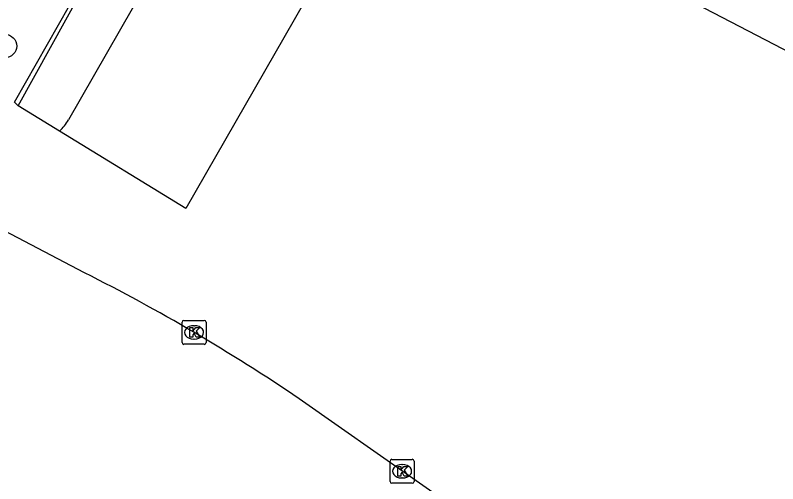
# Model space of a CAD drawing. Extents: x 156414 to 157775, y 382335 to 383765.
# Drawn here: x 157352.13 to 157384.05, y 382628.8 to 382648.41 of the extents above; entities that cross this region are included whole.
import ezdxf

# ---------------------------------------------------------------- set-up
doc = ezdxf.new("R2010")
doc.units = 0
for name, color, linetype in [('IMGEO_Boom', 7, 'Continuous'), ('IMGEO_Haag', 7, 'Continuous'), ('IMGEO_Hek', 7, 'Continuous'), ('IMGEO_Kolk', 7, 'Continuous'), ('IMGEO_Rijbaan_lokaal_gesloten', 7, 'Continuous'), ('IMGEO_Rijbaan_lokaal_open', 7, 'Continuous'), ('IMGEO_Rijbaan_regionaal_gesloten', 7, 'Continuous'), ('IMGEO_Voetpad_open', 7, 'Continuous')]:
    doc.layers.add(name, color=color, linetype=linetype)

msp = doc.modelspace()

# ---------------------------------------------------------------- linework, layer by layer
at = {"layer": 'IMGEO_Boom'}
msp.add_circle((157351.702, 382647.122), 0.489, dxfattribs=at)
at = {"layer": 'IMGEO_Haag'}
msp.add_lwpolyline([(157352.251, 382644.622), (157352.104, 382644.777)], dxfattribs=at)
at = {"layer": 'IMGEO_Hek'}
msp.add_lwpolyline([(157352.104, 382644.777), (157357.627, 382654.494), (157357.814, 382656.871), (157356.604, 382658.931), (157355.817, 382659.592)], dxfattribs=at)
at = {"layer": 'IMGEO_Kolk'}
for p, q in [((157359.113, 382634.708), (157359.113, 382635.56)), ((157359.188, 382635.634), (157360.04, 382635.634)), ((157359.601, 382635.414), (157359.626, 382635.414)), ((157360.114, 382635.56), (157360.114, 382634.708)), ((157359.624, 382634.854), (157359.599, 382634.854)), ((157360.04, 382634.634), (157359.188, 382634.634)), ((157367.821, 382628.893), (157367.821, 382629.745)), ((157367.896, 382629.819), (157368.748, 382629.819)), ((157368.822, 382629.745), (157368.822, 382628.893)), ((157368.309, 382629.599), (157368.334, 382629.599)), ((157368.332, 382629.039), (157368.307, 382629.039)), ((157368.748, 382628.819), (157367.896, 382628.819))]:
    msp.add_line(p, q, dxfattribs=at)
for points in [[(157359.113, 382634.708), (157359.113, 382635.56)], [(157359.188, 382635.634), (157360.04, 382635.634)], [(157360.114, 382635.56), (157360.114, 382634.708)], [(157359.434, 382635.334), (157359.557, 382635.334), (157359.557, 382635.183), (157359.687, 382635.334), (157359.851, 382635.334), (157359.705, 382635.183), (157359.858, 382634.934), (157359.706, 382634.934), (157359.621, 382635.098), (157359.557, 382635.031), (157359.557, 382634.934), (157359.434, 382634.934), (157359.434, 382635.334)], [(157360.04, 382634.634), (157359.188, 382634.634)], [(157367.821, 382628.893), (157367.821, 382629.745)], [(157367.896, 382629.819), (157368.748, 382629.819)], [(157368.822, 382629.745), (157368.822, 382628.893)], [(157368.142, 382629.519), (157368.265, 382629.519), (157368.265, 382629.368), (157368.395, 382629.519), (157368.559, 382629.519), (157368.413, 382629.368), (157368.566, 382629.119), (157368.414, 382629.119), (157368.329, 382629.283), (157368.265, 382629.216), (157368.265, 382629.119), (157368.142, 382629.119), (157368.142, 382629.519)], [(157368.748, 382628.819), (157367.896, 382628.819)]]:
    msp.add_lwpolyline(points, dxfattribs=at)
for centre, start, end in [((157359.19, 382635.558), 91.552, 178.448), ((157359.19, 382635.558), 91.552, 178.448), ((157360.038, 382635.558), 1.552, 88.448), ((157360.038, 382635.558), 1.552, 88.448), ((157359.19, 382634.71), 181.552, 268.448), ((157359.19, 382634.71), 181.552, 268.448), ((157360.038, 382634.71), 271.552, 358.448), ((157360.038, 382634.71), 271.552, 358.448), ((157367.898, 382629.743), 91.552, 178.448), ((157367.898, 382629.743), 91.552, 178.448), ((157368.746, 382629.743), 1.552, 88.448), ((157368.746, 382629.743), 1.552, 88.448), ((157367.898, 382628.895), 181.552, 268.448), ((157367.898, 382628.895), 181.552, 268.448), ((157368.746, 382628.895), 271.552, 358.448), ((157368.746, 382628.895), 271.552, 358.448)]:
    msp.add_arc(centre, 0.0765, start, end, dxfattribs=at)
for centre, major_axis, ratio, start_param, end_param in [((157359.6, 382635.134), (-0.387, 0.002), 0.722429, 4.712389, 7.853982), ((157359.625, 382635.134), (-0.39, 0.002), 0.717154, 1.570796, 4.712389), ((157368.308, 382629.319), (-0.387, 0.002), 0.722429, 4.712389, 7.853982), ((157368.333, 382629.319), (-0.39, 0.002), 0.717154, 1.570796, 4.712389)]:
    msp.add_ellipse(centre, major_axis=major_axis, ratio=ratio, start_param=start_param, end_param=end_param, dxfattribs=at)
at = {"layer": 'IMGEO_Rijbaan_lokaal_gesloten'}
msp.add_lwpolyline([(157396.305, 382640.74), (157396.255, 382640.767), (157396.205, 382640.793), (157367.964, 382655.481)], dxfattribs=at)
at = {"layer": 'IMGEO_Rijbaan_lokaal_open'}
for points in [[(157367.964, 382655.481), (157359.275, 382640.327), (157353.987, 382643.561)], [(157359.197, 382652.49), (157354.356, 382644.028)]]:
    msp.add_lwpolyline(points, dxfattribs=at)
msp.add_arc((157352.147, 382645.394), 2.598, 315.1079, 328.2641, dxfattribs=at)
at = {"layer": 'IMGEO_Rijbaan_regionaal_gesloten'}
for points in [[(157355.023, 382637.63), (157344.961, 382642.896), (157341.255, 382644.91), (157337.88, 382646.744), (157328.71, 382651.806), (157314.934, 382659.688), (157313.143, 382660.837), (157296.632, 382670.852)], [(157378.713, 382622.057), (157364.018, 382632.351)]]:
    msp.add_lwpolyline(points, dxfattribs=at)
msp.add_arc((157319.315, 382566.483), 79.605, 55.83604, 63.34819, dxfattribs=at)
at = {"layer": 'IMGEO_Voetpad_open'}
for points in [[(157352.251, 382644.622), (157357.662, 382654.398)], [(157353.987, 382643.561), (157352.251, 382644.622)]]:
    msp.add_lwpolyline(points, dxfattribs=at)

doc.saveas('drawing.dxf')
